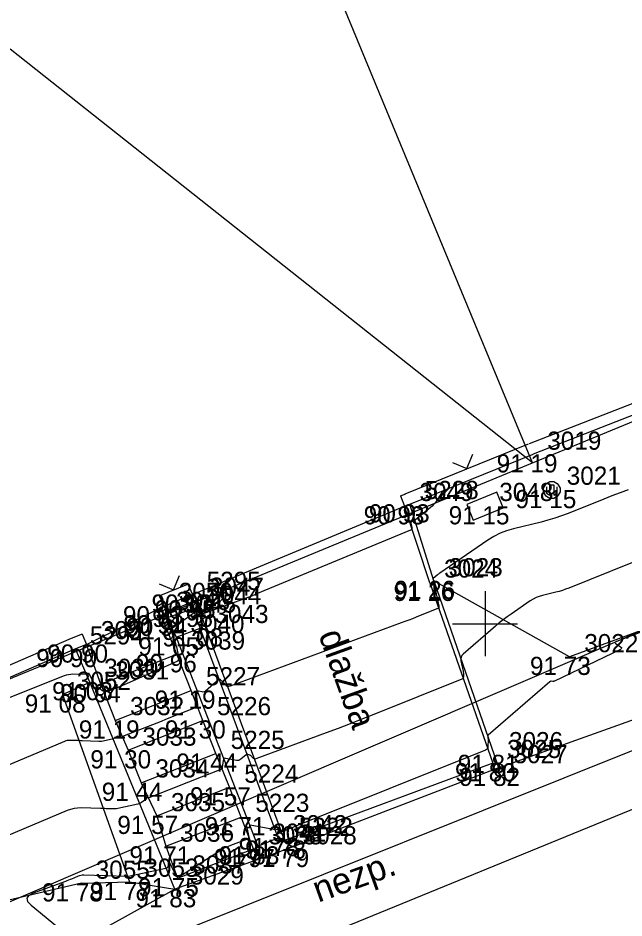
# Model space of a CAD drawing. Extents: x -711081 to -709338, y -1025122 to -1024092.
# Drawn here: x -710107.2 to -710097.86, y -1024654.53 to -1024640.67 of the extents above; entities that cross this region are included whole.
import ezdxf

# ---------------------------------------------------------------- set-up
doc = ezdxf.new("R2010")
doc.units = 0
for name, color, linetype in [('Ex_Major Contours', 7, 'Continuous'), ('Ex_Minor Contours', 7, 'Continuous'), ('Z_body', 7, 'Continuous'), ('Z_body_cisla', 7, 'Continuous'), ('Z_body_vysky_redukovane', 7, 'Continuous'), ('Z_hektometricka_sit', 7, 'Continuous'), ('Z_hrany_paty', 7, 'Continuous'), ('Z_katastr_hranice', 7, 'Continuous'), ('Z_katastr_vnitrni_kresba', 7, 'Continuous'), ('Z_komunikace', 7, 'Continuous'), ('Z_obruba', 7, 'Continuous'), ('Z_pilire', 7, 'Continuous'), ('Z_ploty', 7, 'Continuous'), ('Z_ploty_znacky', 7, 'Continuous'), ('Z_popisy', 7, 'Continuous'), ('Z_rozhranni', 7, 'Continuous'), ('Z_sloupy', 7, 'Continuous'), ('Z_vstupy', 7, 'Continuous'), ('Z_zelen_obvod', 7, 'Continuous')]:
    doc.layers.add(name, color=color, linetype=linetype)

# ---------------------------------------------------------------- blocks, each defined once
blk = doc.blocks.new('POINT_DISPLAY')
blk.add_line((0, 0), (0, 0))
blk = doc.blocks.new('Z666')
for p, q in [((-0.25, 0.13), (-0.25, -0.13)), ((0.25, 0.13), (-0.25, 0.13)), ((0.25, -0.13), (0.25, 0.13)), ((-0.25, -0.13), (0.25, -0.13))]:
    blk.add_line(p, q)
blk = doc.blocks.new('Z212')
for p, q in [((-0.17, 0.17), (0, 0)), ((0, 0), (0.17, 0.17))]:
    blk.add_line(p, q)
blk = doc.blocks.new('Z601')
for p, q in [((-0.13, 0.03), (-0.1, 0.08)), ((-0.13, -0.03), (-0.13, 0.03)), ((-0.1, 0.08), (-0.08, 0.1)), ((-0.08, 0.1), (-0.03, 0.13)), ((-0.08, 0.05), (-0.08, -0.05)), ((-0.03, 0.13), (0.03, 0.13)), ((-0.03, -0.08), (-0.03, 0.08)), ((-0.03, 0.08), (0.03, 0.08)), ((0.03, 0.13), (0.08, 0.1)), ((0.03, 0.08), (0.03, -0.08)), ((0.08, 0.1), (0.1, 0.08)), ((0.08, -0.05), (0.08, 0.05)), ((0.1, 0.08), (0.13, 0.03)), ((0.13, 0.03), (0.13, -0.03)), ((-0.1, -0.08), (-0.13, -0.03)), ((-0.08, -0.1), (-0.1, -0.08)), ((-0.08, -0.05), (-0.03, -0.08)), ((-0.03, -0.13), (-0.08, -0.1)), ((0.03, -0.13), (-0.03, -0.13)), ((0.03, -0.08), (0.08, -0.05)), ((0.08, -0.1), (0.03, -0.13)), ((0.1, -0.08), (0.08, -0.1)), ((0.13, -0.03), (0.1, -0.08))]:
    blk.add_line(p, q)

msp = doc.modelspace()

# ---------------------------------------------------------------- linework, layer by layer
at = {"layer": 'Ex_Major Contours'}
msp.add_lwpolyline([(-710100.648, -1024647.953), (-710100.755, -1024648.115), (-710100.774, -1024648.142), (-710100.794, -1024648.166), (-710100.817, -1024648.189), (-710100.841, -1024648.211), (-710101.069, -1024648.4), (-710101.075, -1024648.405), (-710101.082, -1024648.409), (-710101.09, -1024648.413), (-710101.097, -1024648.416), (-710101.129, -1024648.428), (-710101.135, -1024648.432), (-710101.14, -1024648.437), (-710101.142, -1024648.443), (-710101.141, -1024648.45), (-710101.127, -1024648.52), (-710101.126, -1024648.534), (-710101.13, -1024648.545), (-710101.137, -1024648.554), (-710101.148, -1024648.56), (-710103.409, -1024649.496), (-710103.505, -1024649.536), (-710103.601, -1024649.574), (-710103.698, -1024649.611), (-710103.795, -1024649.648), (-710104.359, -1024649.856), (-710104.368, -1024649.858), (-710104.376, -1024649.858), (-710104.384, -1024649.854), (-710104.391, -1024649.849), (-710104.424, -1024649.815), (-710104.429, -1024649.811), (-710104.434, -1024649.809), (-710104.439, -1024649.809), (-710104.444, -1024649.812), (-710104.467, -1024649.824), (-710104.478, -1024649.83), (-710104.489, -1024649.837), (-710104.55, -1024649.879), (-710104.562, -1024649.888), (-710104.574, -1024649.896), (-710104.586, -1024649.904), (-710104.598, -1024649.913), (-710104.819, -1024650.07), (-710104.828, -1024650.077), (-710104.838, -1024650.085), (-710104.839, -1024650.087), (-710104.841, -1024650.089), (-710104.841, -1024650.092), (-710104.84, -1024650.094), (-710104.771, -1024650.303), (-710104.763, -1024650.329), (-710104.756, -1024650.355), (-710104.75, -1024650.381), (-710104.744, -1024650.408), (-710104.722, -1024650.514), (-710104.721, -1024650.539), (-710104.727, -1024650.56), (-710104.74, -1024650.576), (-710104.761, -1024650.589), (-710105.517, -1024650.924), (-710105.552, -1024650.939), (-710105.587, -1024650.953), (-710105.622, -1024650.968), (-710105.657, -1024650.982), (-710105.814, -1024651.044), (-710105.84, -1024651.05), (-710105.864, -1024651.05), (-710105.887, -1024651.041), (-710105.909, -1024651.026), (-710106.004, -1024650.937), (-710106.018, -1024650.923), (-710106.03, -1024650.908), (-710106.041, -1024650.891), (-710106.05, -1024650.874), (-710106.097, -1024650.776), (-710106.1, -1024650.772), (-710106.103, -1024650.77), (-710106.107, -1024650.769), (-710106.111, -1024650.77), (-710106.131, -1024650.778), (-710106.136, -1024650.78), (-710106.141, -1024650.781), (-710106.146, -1024650.782), (-710106.151, -1024650.782), (-710106.351, -1024650.78), (-710106.386, -1024650.781), (-710106.42, -1024650.786), (-710106.453, -1024650.794), (-710106.486, -1024650.805), (-710109.305, -1024651.93)], dxfattribs=at)
at = {"layer": 'Ex_Minor Contours'}
for points in [[(-710097.792, -1024647.94), (-710097.919, -1024647.984), (-710098.046, -1024648.031), (-710098.171, -1024648.081), (-710098.72, -1024648.301), (-710098.822, -1024648.34), (-710098.926, -1024648.376), (-710099.031, -1024648.407), (-710099.137, -1024648.435), (-710099.563, -1024648.538), (-710099.667, -1024648.569), (-710099.768, -1024648.608), (-710099.864, -1024648.656), (-710099.957, -1024648.714), (-710100.696, -1024649.22), (-710100.707, -1024649.228), (-710100.718, -1024649.236), (-710100.728, -1024649.244), (-710100.739, -1024649.253), (-710100.801, -1024649.304), (-710100.804, -1024649.306), (-710100.795, -1024649.348), (-710100.794, -1024649.352), (-710100.714, -1024649.731), (-710100.713, -1024649.737), (-710100.713, -1024649.743), (-710100.713, -1024649.755), (-710100.714, -1024649.758), (-710100.715, -1024649.76), (-710100.717, -1024649.762), (-710100.719, -1024649.763), (-710101.06, -1024649.9), (-710101.118, -1024649.923), (-710101.175, -1024649.945), (-710101.234, -1024649.968), (-710101.292, -1024649.989), (-710103.928, -1024650.964), (-710103.946, -1024650.968), (-710103.962, -1024650.967), (-710103.978, -1024650.961), (-710103.992, -1024650.949), (-710104.07, -1024650.869), (-710104.072, -1024650.867), (-710104.075, -1024650.865), (-710104.077, -1024650.863), (-710104.08, -1024650.862), (-710104.093, -1024650.857), (-710104.095, -1024650.856), (-710104.098, -1024650.856), (-710104.101, -1024650.857), (-710104.103, -1024650.859), (-710104.309, -1024651.039), (-710104.32, -1024651.046), (-710104.331, -1024651.051), (-710104.344, -1024651.053), (-710104.357, -1024651.051), (-710104.414, -1024651.04), (-710104.424, -1024651.04), (-710104.432, -1024651.043), (-710104.437, -1024651.049), (-710104.439, -1024651.059), (-710104.445, -1024651.105), (-710104.446, -1024651.116), (-710104.446, -1024651.128), (-710104.445, -1024651.139), (-710104.444, -1024651.151), (-710104.434, -1024651.222), (-710104.433, -1024651.228), (-710104.432, -1024651.234), (-710104.432, -1024651.24), (-710104.432, -1024651.246), (-710104.432, -1024651.269), (-710104.433, -1024651.275), (-710104.435, -1024651.279), (-710104.438, -1024651.283), (-710104.443, -1024651.285), (-710104.926, -1024651.479), (-710104.993, -1024651.505), (-710105.059, -1024651.532), (-710105.126, -1024651.558), (-710105.192, -1024651.584), (-710105.585, -1024651.739), (-710105.591, -1024651.741), (-710105.595, -1024651.745), (-710105.605, -1024651.752), (-710105.607, -1024651.753), (-710105.609, -1024651.754), (-710105.612, -1024651.754), (-710105.615, -1024651.753), (-710105.652, -1024651.738), (-710105.659, -1024651.736), (-710105.666, -1024651.735), (-710105.672, -1024651.737), (-710105.679, -1024651.741), (-710105.714, -1024651.766), (-710105.722, -1024651.771), (-710105.731, -1024651.775), (-710105.74, -1024651.779), (-710105.749, -1024651.781), (-710105.864, -1024651.806), (-710105.886, -1024651.81), (-710105.909, -1024651.813), (-710105.932, -1024651.814), (-710105.954, -1024651.814), (-710106.21, -1024651.804), (-710106.233, -1024651.803), (-710106.256, -1024651.802), (-710106.279, -1024651.801), (-710106.302, -1024651.801), (-710106.394, -1024651.798), (-710106.416, -1024651.799), (-710106.439, -1024651.801), (-710106.46, -1024651.807), (-710106.482, -1024651.815), (-710109.353, -1024653.024)], [(-710096.109, -1024648.405), (-710098.71, -1024649.452), (-710098.759, -1024649.47), (-710098.808, -1024649.487), (-710098.858, -1024649.502), (-710098.909, -1024649.516), (-710099.113, -1024649.565), (-710099.163, -1024649.58), (-710099.212, -1024649.599), (-710099.258, -1024649.622), (-710099.302, -1024649.649), (-710099.596, -1024649.851), (-710099.659, -1024649.895), (-710099.72, -1024649.941), (-710099.78, -1024649.989), (-710099.839, -1024650.038), (-710100.337, -1024650.468), (-710100.357, -1024650.49), (-710100.369, -1024650.515), (-710100.374, -1024650.542), (-710100.371, -1024650.571), (-710100.337, -1024650.734), (-710100.335, -1024650.745), (-710100.333, -1024650.756), (-710100.333, -1024650.768), (-710100.333, -1024650.779), (-710100.334, -1024650.824), (-710100.336, -1024650.835), (-710100.34, -1024650.843), (-710100.346, -1024650.85), (-710100.356, -1024650.855), (-710101.714, -1024651.401), (-710101.896, -1024651.473), (-710102.079, -1024651.545), (-710102.263, -1024651.615), (-710102.447, -1024651.683), (-710103.533, -1024652.085), (-710103.542, -1024652.087), (-710103.551, -1024652.086), (-710103.559, -1024652.083), (-710103.567, -1024652.077), (-710103.599, -1024652.044), (-710103.605, -1024652.038), (-710103.611, -1024652.033), (-710103.618, -1024652.029), (-710103.625, -1024652.026), (-710103.655, -1024652.014), (-710103.662, -1024652.012), (-710103.669, -1024652.012), (-710103.676, -1024652.014), (-710103.682, -1024652.019), (-710103.762, -1024652.088), (-710103.777, -1024652.099), (-710103.795, -1024652.106), (-710103.813, -1024652.109), (-710103.832, -1024652.107), (-710103.995, -1024652.075), (-710104.012, -1024652.074), (-710104.025, -1024652.079), (-710104.033, -1024652.09), (-710104.037, -1024652.106), (-710104.049, -1024652.215), (-710104.051, -1024652.225), (-710104.052, -1024652.235), (-710104.053, -1024652.237), (-710104.054, -1024652.239), (-710104.056, -1024652.241), (-710104.058, -1024652.242), (-710104.441, -1024652.392), (-710104.505, -1024652.418), (-710104.57, -1024652.443), (-710104.635, -1024652.468), (-710104.699, -1024652.494), (-710105.182, -1024652.682), (-710105.185, -1024652.683), (-710105.189, -1024652.684), (-710105.192, -1024652.683), (-710105.196, -1024652.681), (-710105.209, -1024652.672), (-710105.212, -1024652.671), (-710105.214, -1024652.671), (-710105.216, -1024652.672), (-710105.217, -1024652.676), (-710105.219, -1024652.694), (-710105.22, -1024652.698), (-710105.221, -1024652.701), (-710105.224, -1024652.705), (-710105.227, -1024652.707), (-710105.295, -1024652.756), (-710105.308, -1024652.764), (-710105.322, -1024652.771), (-710105.336, -1024652.777), (-710105.351, -1024652.781), (-710105.658, -1024652.847), (-710105.681, -1024652.851), (-710105.703, -1024652.853), (-710105.725, -1024652.855), (-710105.748, -1024652.854), (-710105.838, -1024652.851), (-710105.86, -1024652.85), (-710105.883, -1024652.849), (-710105.906, -1024652.849), (-710105.928, -1024652.848), (-710106.223, -1024652.839), (-710106.279, -1024652.841), (-710106.334, -1024652.848), (-710106.388, -1024652.861), (-710106.44, -1024652.88), (-710107.646, -1024653.388)], [(-710096.626, -1024649.759), (-710097.973, -1024650.277), (-710097.987, -1024650.285), (-710097.992, -1024650.293), (-710097.989, -1024650.303), (-710097.977, -1024650.313), (-710097.911, -1024650.358), (-710097.898, -1024650.369), (-710097.895, -1024650.379), (-710097.9, -1024650.388), (-710097.913, -1024650.397), (-710098.931, -1024650.885), (-710098.937, -1024650.887), (-710098.943, -1024650.889), (-710098.948, -1024650.889), (-710098.954, -1024650.889), (-710098.978, -1024650.888), (-710098.984, -1024650.888), (-710098.989, -1024650.89), (-710098.994, -1024650.892), (-710098.999, -1024650.895), (-710099.952, -1024651.72), (-710099.956, -1024651.724), (-710099.959, -1024651.729), (-710099.959, -1024651.734), (-710099.959, -1024651.74), (-710099.954, -1024651.763), (-710099.953, -1024651.769), (-710099.952, -1024651.775), (-710099.952, -1024651.781), (-710099.952, -1024651.788), (-710099.955, -1024651.893), (-710099.957, -1024651.912), (-710099.965, -1024651.927), (-710099.976, -1024651.939), (-710099.992, -1024651.947), (-710102.943, -1024653.132), (-710102.962, -1024653.14), (-710102.982, -1024653.148), (-710103.001, -1024653.155), (-710103.021, -1024653.162), (-710103.137, -1024653.205), (-710103.14, -1024653.205), (-710103.146, -1024653.2), (-710103.148, -1024653.199), (-710103.237, -1024653.163), (-710103.239, -1024653.163), (-710103.241, -1024653.163), (-710103.243, -1024653.163), (-710103.245, -1024653.164), (-710103.251, -1024653.17), (-710103.255, -1024653.172), (-710103.259, -1024653.172), (-710103.62, -1024653.102), (-710103.624, -1024653.101), (-710103.627, -1024653.102), (-710103.629, -1024653.105), (-710103.63, -1024653.109), (-710103.633, -1024653.137), (-710103.635, -1024653.147), (-710103.636, -1024653.149), (-710103.638, -1024653.148), (-710103.664, -1024653.135), (-710103.668, -1024653.133), (-710103.67, -1024653.134), (-710103.671, -1024653.136), (-710103.671, -1024653.14), (-710103.643, -1024653.263), (-710103.642, -1024653.283), (-710103.646, -1024653.3), (-710103.658, -1024653.313), (-710103.676, -1024653.323), (-710103.923, -1024653.419), (-710103.971, -1024653.439), (-710104.018, -1024653.461), (-710104.063, -1024653.486), (-710104.107, -1024653.513), (-710104.677, -1024653.879), (-710104.706, -1024653.893), (-710104.733, -1024653.893), (-710104.755, -1024653.879), (-710104.773, -1024653.853), (-710104.862, -1024653.673), (-710104.867, -1024653.665), (-710104.871, -1024653.662), (-710104.874, -1024653.666), (-710104.877, -1024653.676), (-710104.886, -1024653.746), (-710104.887, -1024653.75), (-710104.888, -1024653.753), (-710104.89, -1024653.756), (-710104.893, -1024653.758), (-710104.905, -1024653.767), (-710104.908, -1024653.769), (-710104.911, -1024653.77), (-710104.915, -1024653.772), (-710104.918, -1024653.773), (-710105.493, -1024653.896), (-710105.498, -1024653.897), (-710105.513, -1024653.896), (-710106.182, -1024653.877), (-710106.207, -1024653.877), (-710106.231, -1024653.881), (-710106.256, -1024653.886), (-710106.279, -1024653.895), (-710106.373, -1024653.934), (-710106.396, -1024653.944), (-710106.42, -1024653.953), (-710106.443, -1024653.963), (-710106.467, -1024653.971), (-710106.963, -1024654.151), (-710107.033, -1024654.187), (-710107.061, -1024654.23), (-710107.049, -1024654.28), (-710106.995, -1024654.338), (-710106.501, -1024654.742)]]:
    msp.add_lwpolyline(points, dxfattribs=at)
at = {"layer": 'Z_hektometricka_sit'}
for p, q in [((-710100, -1024649.5), (-710100, -1024650.5)), ((-710100.5, -1024650), (-710099.5, -1024650))]:
    msp.add_line(p, q, dxfattribs=at)
at = {"layer": 'Z_hrany_paty'}
for p, q in [((-710092.36, -1024648.19), (-710098.7, -1024650.51)), ((-710098.7, -1024650.51), (-710100.79, -1024649.34)), ((-710106.22, -1024654), (-710110.84, -1024655.08)), ((-710106.22, -1024654), (-710105.48, -1024653.98))]:
    msp.add_line(p, q, dxfattribs=at)
at = {"layer": 'Z_katastr_hranice'}
for p, q in [((-710032.38, -1024622.15), (-710143.07, -1024669.61)), ((-710099.27, -1024647.52), (-710106.92, -1024629.04)), ((-710099.27, -1024647.52), (-710083.11, -1024640.88)), ((-710099.27, -1024647.52), (-710107.32, -1024641.15)), ((-710114.57, -1024653.84), (-710099.27, -1024647.52))]:
    msp.add_line(p, q, dxfattribs=at)
at = {"layer": 'Z_katastr_vnitrni_kresba'}
msp.add_line((-710160.98, -1024677.29), (-710021.21, -1024621.3), dxfattribs=at)
at = {"layer": 'Z_komunikace'}
msp.add_line((-710107.96, -1024657.04), (-710095.33, -1024651.88), dxfattribs=at)
at = {"layer": 'Z_obruba'}
for p, q in [((-710100.79, -1024649.34), (-710101.16, -1024648.16)), ((-710100.79, -1024649.34), (-710099.86, -1024652.02)), ((-710104.5, -1024649.77), (-710104.9, -1024649.91)), ((-710104.39, -1024650.07), (-710104.5, -1024649.77)), ((-710104.9, -1024649.91), (-710104.76, -1024650.21)), ((-710103.19, -1024653.3), (-710104.39, -1024650.07)), ((-710104.76, -1024650.21), (-710103.5, -1024653.43)), ((-710106.09, -1024650.9), (-710106.31, -1024650.39)), ((-710104.78, -1024654.09), (-710106.09, -1024650.9)), ((-710099.86, -1024652.02), (-710099.79, -1024652.22)), ((-710099.79, -1024652.22), (-710103.04, -1024653.47)), ((-710103.5, -1024653.43), (-710103.19, -1024653.3)), ((-710103.04, -1024653.47), (-710104.78, -1024654.09))]:
    msp.add_line(p, q, dxfattribs=at)
at = {"layer": 'Z_ploty'}
for p, q in [((-710090.42, -1024643.75), (-710099.32, -1024647.23)), ((-710090.36, -1024643.91), (-710099.26, -1024647.39)), ((-710101.23, -1024648), (-710099.33, -1024647.23)), ((-710101.16, -1024648.16), (-710099.26, -1024647.39)), ((-710101.3, -1024648.03), (-710101.22, -1024648)), ((-710101.3, -1024648.03), (-710101.24, -1024648.19)), ((-710101.24, -1024648.19), (-710101.16, -1024648.16)), ((-710105.02, -1024649.57), (-710104.58, -1024649.39)), ((-710104.58, -1024649.39), (-710104.51, -1024649.55)), ((-710105.02, -1024649.57), (-710104.95, -1024649.73)), ((-710104.95, -1024649.73), (-710104.51, -1024649.55)), ((-710106.38, -1024650.23), (-710111.81, -1024652.57)), ((-710106.21, -1024650.16), (-710106.38, -1024650.23)), ((-710106.21, -1024650.16), (-710106.14, -1024650.32)), ((-710106.31, -1024650.39), (-710111.74, -1024652.73)), ((-710106.14, -1024650.32), (-710106.31, -1024650.39))]:
    msp.add_line(p, q, dxfattribs=at)
at = {"layer": 'Z_rozhranni'}
for p, q in [((-710100.85, -1024649.37), (-710101.24, -1024648.19)), ((-710100.85, -1024649.37), (-710099.88, -1024652.15)), ((-710099.79, -1024652.22), (-710092.12, -1024649.47)), ((-710104.99, -1024649.87), (-710104.46, -1024649.64)), ((-710104.46, -1024649.64), (-710103.09, -1024653.34)), ((-710104.75, -1024650.47), (-710104.99, -1024649.87)), ((-710105.92, -1024650.93), (-710106.14, -1024650.32)), ((-710105.92, -1024650.93), (-710104.75, -1024650.47)), ((-710104.53, -1024651.03), (-710104.75, -1024650.47)), ((-710105.92, -1024650.93), (-710105.7, -1024651.49)), ((-710105.7, -1024651.49), (-710104.53, -1024651.03)), ((-710104.35, -1024651.49), (-710104.53, -1024651.03)), ((-710105.7, -1024651.49), (-710105.5, -1024651.95)), ((-710105.5, -1024651.95), (-710104.35, -1024651.49)), ((-710104.15, -1024652), (-710104.35, -1024651.49)), ((-710105.5, -1024651.95), (-710105.3, -1024652.45)), ((-710105.3, -1024652.45), (-710104.15, -1024652)), ((-710103.94, -1024652.52), (-710104.15, -1024652)), ((-710099.88, -1024652.15), (-710103.09, -1024653.34)), ((-710105.3, -1024652.45), (-710105.06, -1024652.96)), ((-710105.06, -1024652.96), (-710103.94, -1024652.52)), ((-710103.76, -1024652.98), (-710103.94, -1024652.52)), ((-710105.06, -1024652.96), (-710104.92, -1024653.43)), ((-710104.92, -1024653.43), (-710103.76, -1024652.98)), ((-710103.57, -1024653.47), (-710103.76, -1024652.98)), ((-710104.92, -1024653.43), (-710104.74, -1024653.92)), ((-710104.74, -1024653.92), (-710103.57, -1024653.47)), ((-710106.52, -1024655.05), (-710104.78, -1024654.09))]:
    msp.add_line(p, q, dxfattribs=at)
at = {"layer": 'Z_vstupy'}
for p, q in [((-710104.51, -1024649.55), (-710101.24, -1024648.19)), ((-710106.14, -1024650.32), (-710104.95, -1024649.73))]:
    msp.add_line(p, q, dxfattribs=at)
at = {"layer": 'Z_zelen_obvod'}
for p, q in [((-710104.76, -1024650.21), (-710104.39, -1024650.07)), ((-710106.51, -1024651.09), (-710106.09, -1024650.9)), ((-710106.51, -1024651.09), (-710105.48, -1024653.98)), ((-710105.48, -1024653.98), (-710104.78, -1024654.09))]:
    msp.add_line(p, q, dxfattribs=at)

# ---------------------------------------------------------------- block references
at = {"layer": 'Z_body'}
for p in [(-710099.26, -1024647.39), (-710098.97, -1024647.94), (-710101.24, -1024648.19), (-710101.16, -1024648.16), (-710100, -1024648.19), (-710100.85, -1024649.37), (-710100.79, -1024649.34), (-710104.51, -1024649.55), (-710104.95, -1024649.73), (-710104.46, -1024649.64), (-710104.99, -1024649.87), (-710104.5, -1024649.77), (-710104.9, -1024649.91), (-710104.39, -1024650.07), (-710104.76, -1024650.21), (-710106.31, -1024650.39), (-710106.14, -1024650.32), (-710104.75, -1024650.47), (-710098.7, -1024650.51), (-710106.09, -1024650.9), (-710105.92, -1024650.93), (-710106.51, -1024651.09), (-710104.53, -1024651.03), (-710105.7, -1024651.49), (-710104.35, -1024651.49), (-710105.5, -1024651.95), (-710104.15, -1024652), (-710099.86, -1024652.02), (-710099.88, -1024652.15), (-710099.79, -1024652.22), (-710105.3, -1024652.45), (-710103.94, -1024652.52), (-710105.06, -1024652.96), (-710103.76, -1024652.98), (-710103.19, -1024653.3), (-710103.09, -1024653.34), (-710104.92, -1024653.43), (-710103.57, -1024653.47), (-710103.5, -1024653.43), (-710103.04, -1024653.47), (-710106.22, -1024654), (-710105.48, -1024653.98), (-710104.74, -1024653.92), (-710104.78, -1024654.09)]:
    msp.add_blockref('POINT_DISPLAY', p, dxfattribs=at)
at = {"layer": 'Z_pilire', "rotation": 22.500000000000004}
msp.add_blockref('Z666', (-710100, -1024648.19), dxfattribs=at)
at = {"layer": 'Z_ploty_znacky'}
for p, rotation in [((-710100.28, -1024647.61), 22.1), ((-710104.8, -1024649.48), 22.2)]:
    msp.add_blockref('Z212', p, dxfattribs=dict(at, rotation=rotation))
at = {"layer": 'Z_sloupy'}
msp.add_blockref('Z601', (-710098.97, -1024647.94), dxfattribs=at)

# ---------------------------------------------------------------- texts
at = {"layer": 'Z_body_cisla'}
for s, p in [('3019', (-710099.04, -1024647.32)), ('3021', (-710098.74, -1024647.86)), ('5228', (-710100.93, -1024648.08)), ('3049', (-710101.01, -1024648.11)), ('3048', (-710099.78, -1024648.11)), ('3024', (-710100.63, -1024649.29)), ('3023', (-710100.56, -1024649.27)), ('5295', (-710104.29, -1024649.48)), ('3047', (-710104.24, -1024649.57)), ('3050', (-710104.72, -1024649.65)), ('3044', (-710104.28, -1024649.7)), ('3046', (-710104.76, -1024649.79)), ('3045', (-710104.67, -1024649.83)), ('3043', (-710104.17, -1024649.99)), ('3040', (-710104.54, -1024650.14)), ('3051', (-710105.92, -1024650.24)), ('5294', (-710106.09, -1024650.32)), ('3039', (-710104.53, -1024650.4)), ('3022', (-710098.47, -1024650.44)), ('3030', (-710105.87, -1024650.82)), ('3031', (-710105.7, -1024650.86)), ('5227', (-710104.3, -1024650.95)), ('3052', (-710106.29, -1024651.02)), ('3032', (-710105.47, -1024651.41)), ('5226', (-710104.13, -1024651.41)), ('3033', (-710105.28, -1024651.88)), ('5225', (-710103.92, -1024651.93)), ('3026', (-710099.63, -1024651.95)), ('3025', (-710099.66, -1024652.07)), ('3027', (-710099.56, -1024652.15)), ('3034', (-710105.08, -1024652.37)), ('5224', (-710103.71, -1024652.45)), ('3035', (-710104.84, -1024652.89)), ('5223', (-710103.54, -1024652.9)), ('3042', (-710102.96, -1024653.23)), ('5222', (-710102.87, -1024653.27)), ('3036', (-710104.7, -1024653.36)), ('3038', (-710103.34, -1024653.4)), ('3041', (-710103.28, -1024653.36)), ('3028', (-710102.81, -1024653.4)), ('3053', (-710105.25, -1024653.9)), ('3037', (-710104.51, -1024653.85)), ('3055', (-710106, -1024653.93)), ('3029', (-710104.55, -1024654.02))]:
    msp.add_text(s, height=0.28, dxfattribs=at).set_placement(p)
at = {"layer": 'Z_body_vysky_redukovane'}
for s, p in [('91 19', (-710099.82, -1024647.67)), ('91 15', (-710099.53, -1024648.22)), ('90 93', (-710101.87, -1024648.47)), ('90 93', (-710101.79, -1024648.44)), ('91 15', (-710100.56, -1024648.47)), ('91 16', (-710101.41, -1024649.65)), ('91 26', (-710101.397, -1024649.62)), ('90 93', (-710105.14, -1024649.83)), ('90 93', (-710105.58, -1024650.01)), ('90 95', (-710105.09, -1024649.92)), ('90 91', (-710105.573, -1024650.15)), ('90 98', (-710105.13, -1024650.05)), ('90 94', (-710105.53, -1024650.19)), ('91 08', (-710104.973, -1024650.35)), ('91 05', (-710105.343, -1024650.49)), ('90 90', (-710106.917, -1024650.67)), ('90 90', (-710106.747, -1024650.6)), ('90 96', (-710105.38, -1024650.75)), ('91 73', (-710099.307, -1024650.79)), ('91 03', (-710106.673, -1024651.18)), ('90 94', (-710106.55, -1024651.21)), ('91 08', (-710107.093, -1024651.37)), ('91 19', (-710105.09, -1024651.31)), ('91 19', (-710106.26, -1024651.77)), ('91 30', (-710104.933, -1024651.77)), ('91 30', (-710106.083, -1024652.23)), ('91 44', (-710104.757, -1024652.28)), ('91 81', (-710100.42, -1024652.3)), ('91 80', (-710100.463, -1024652.43)), ('91 82', (-710100.397, -1024652.5)), ('91 44', (-710105.907, -1024652.73)), ('91 57', (-710104.547, -1024652.8)), ('91 57', (-710105.667, -1024653.24)), ('91 71', (-710104.32, -1024653.26)), ('91 78', (-710103.797, -1024653.58)), ('91 78', (-710103.697, -1024653.62)), ('91 71', (-710105.48, -1024653.71)), ('91 77', (-710104.177, -1024653.75)), ('91 83', (-710104.107, -1024653.71)), ('91 79', (-710103.647, -1024653.75)), ('91 78', (-710106.827, -1024654.28)), ('91 77', (-710106.087, -1024654.26)), ('91 75', (-710105.347, -1024654.2)), ('91 83', (-710105.387, -1024654.37))]:
    msp.add_text(s, height=0.28, dxfattribs=at).set_placement(p)
at = {"layer": 'Z_popisy'}
for s, rotation, p in [('dlažba', 289.8, (-710102.57, -1024650.17)), ('nezp.', 19.8, (-710102.57, -1024654.3))]:
    msp.add_text(s, height=0.4, rotation=rotation, dxfattribs=at).set_placement(p)

doc.saveas('drawing.dxf')
